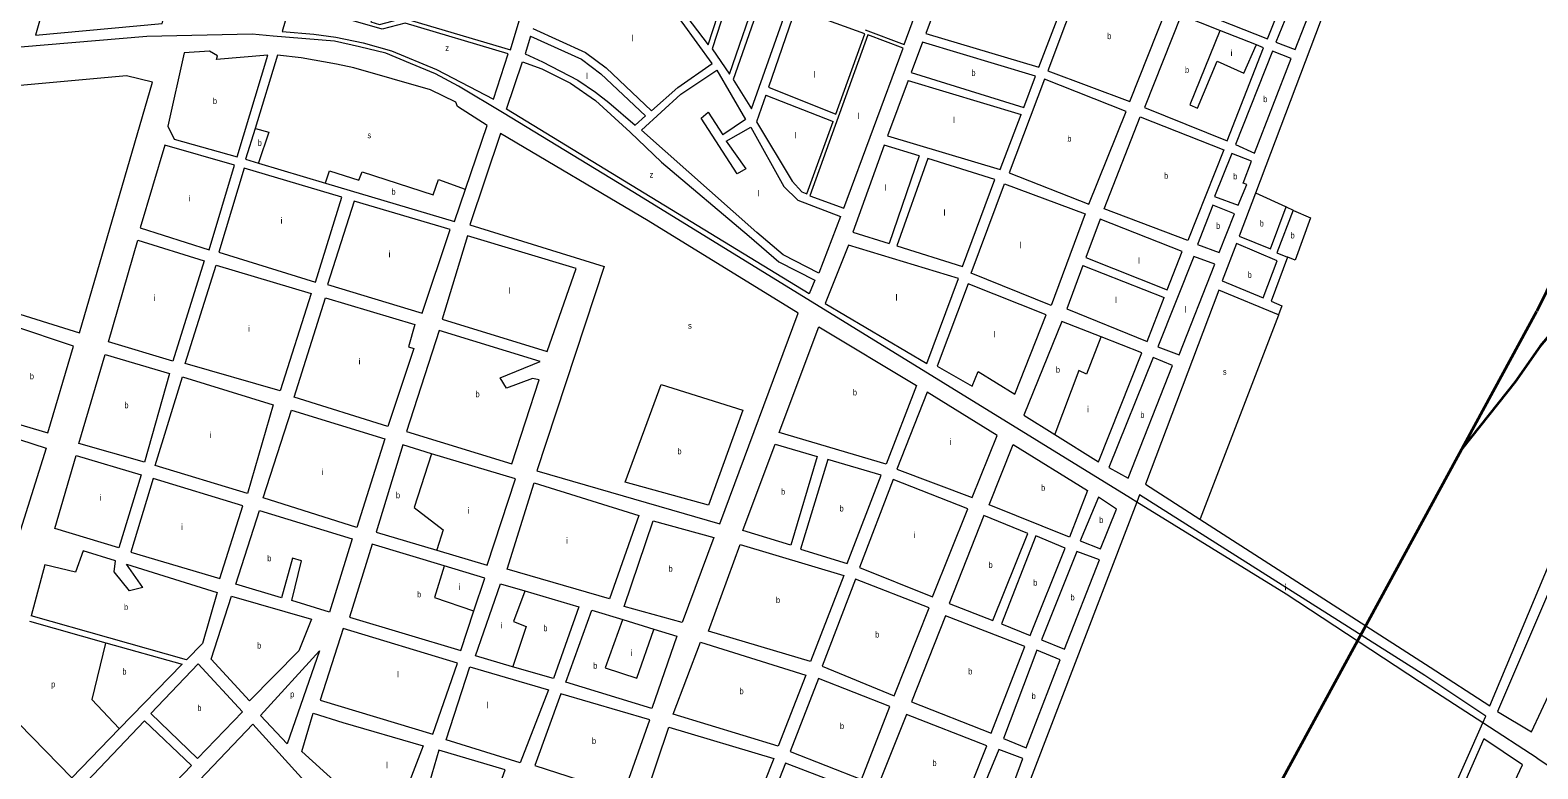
# Model space of a CAD drawing. Extents: x 639657 to 671642, y 222838 to 252123.
# Drawn here: x 651529 to 653997, y 243103 to 244312 of the extents above; entities that cross this region are included whole.
import ezdxf

# ---------------------------------------------------------------- set-up
doc = ezdxf.new("R2010")
doc.units = 0
doc.header["$LTSCALE"] = 4
for name, color, linetype, lineweight in [('1', 7, 'Continuous', 13), ('15', 7, 'Continuous', 13), ('21', 7, 'Continuous', 13), ('57', 7, 'Continuous', 35)]:
    doc.layers.add(name, color=color, linetype=linetype, lineweight=lineweight)
doc.layers.add('7', color=7, linetype='Continuous')

msp = doc.modelspace()

# ---------------------------------------------------------------- linework, layer by layer
at = {"layer": '1'}
for p, q in [((652847.55, 244174.598), (652895.26, 244305.93)), ((652966.229, 244229.434), (653150.884, 244173.848)), ((652971.256, 244242.839), (653155.266, 244185.387)), ((653155.266, 244185.387), (653174.7, 244236.56)), ((652732.976, 244205.804), (652843.205, 244162.639)), ((652737.414, 244218.684), (652847.55, 244174.598)), ((652984.35, 244106.11), (652935.147, 243962.741)), ((652998.344, 244101.735), (652947.366, 243958.898)), ((652947.366, 243958.898), (653055.24, 243924.97)), ((653503.261, 243962.883), (653480.097, 243901.638)), ((653257.033, 243940.083), (653390.178, 243887.073)), ((653390.178, 243887.073), (653414.66, 243949.74)), ((653252.115, 243926.881), (653385.153, 243874.213)), ((652273.24, 243415.15), (652206.944, 243435.08)), ((651835.59, 243391.76), (651811.171, 243308.145)), ((651785.221, 243281.438), (651530.954, 243353.507)), ((651785.221, 243281.438), (651811.171, 243308.145)), ((652385.53, 243250.52), (652318.881, 243270.003)), ((651992.72, 243194.12), (652040.91, 243178.91)), ((652040.91, 243178.91), (652172.47, 243140.81))]:
    msp.add_line(p, q, dxfattribs=at)
for points in [[(654044.741, 244968.604), (654000, 244816.51), (653922.03, 244542.9), (654173.21, 244309.37), (654159.55, 244291.75), (653914.75, 244520.06), (653825.86, 244604.7), (653759.94, 244672.03), (653680.55, 244552.99), (653714.21, 244520.63), (653534.457, 244045.365), (653507.729, 243974.696)], [(652546.111, 244180.237), (652589.04, 244218.32), (652645.61, 244257.72), (652596.37, 244324.91), (652575.59, 244351.36), (652555.1, 244373.33), (652523.51, 244402.61), (652471.86, 244439.23), (652441.13, 244456.31), (652404.85, 244470.96)], [(653106.342, 244442.85), (653051.63, 244459.05), (652995.01, 244306.56), (653179.96, 244251.36), (653238.09, 244403.84)], [(653455.724, 244336.684), (653554.06, 244297.67), (653602.11, 244418.62)], [(652895.73, 244312.61), (652959.64, 244288.73), (652985.752, 244359.373)], [(652895.26, 244305.93), (652781.59, 244346.9), (652737.414, 244218.684)], [(653476.177, 244311.534), (653412.64, 244336.67), (653352.66, 244185.59), (653488.1, 244130.84), (653547.52, 244283.31)], [(652348.247, 244302.41), (652339.31, 244273.27), (652367.77, 244260.36), (652425.75, 244230.37), (652454.43, 244210.4), (652476.46, 244193.48), (652519.15, 244156.32), (652536.413, 244171.634)], [(652348.247, 244302.41), (652431.41, 244264.327), (652463.39, 244240.324), (652536.413, 244171.634)], [(652352.066, 244314.862), (652438.049, 244275.487), (652471.714, 244250.22), (652546.111, 244180.237)], [(653547.52, 244283.31), (653535.976, 244287.877), (653476.177, 244311.534)], [(653174.7, 244236.56), (652989.76, 244292.19), (652971.256, 244242.839)], [(651972.62, 244266.5), (651934.18, 244271.27), (651897.452, 244151.317)], [(652241.631, 244051.54), (652277.16, 244155.78), (652228.57, 244187.18), (652225.82, 244194.08), (652184.68, 244214.35), (652058.94, 244250.45), (652030.6, 244256.23), (651972.62, 244266.5)], [(651486.33, 243855.368), (651609.84, 243816.43), (651729.47, 244226.84), (651686.98, 244237.23), (651464.34, 244217.12)], [(652668.3, 244130.19), (652708.43, 244153.35), (652762.69, 244056.33), (652785.62, 244033.67), (652855.39, 244006.84), (652819.9, 243914.31), (652761.53, 243944.46), (652718.5, 243980.67), (652529.61, 244148.21), (652594.1, 244207.45), (652653.16, 244246.76)], [(652653.16, 244246.76), (652699.94, 244165.68), (652662.822, 244140.931)], [(652966.229, 244229.434), (652932.26, 244138.84), (653116.79, 244084.07), (653150.884, 244173.848)], [(652732.976, 244205.804), (652717.88, 244161.99), (652776.18, 244064.66), (652791.97, 244047.32), (652800.12, 244044.04), (652843.205, 244162.639)], [(652668.3, 244130.19), (652700.357, 244085.285), (652686.33, 244076.863), (652627.416, 244168.104), (652638.638, 244177.93), (652662.822, 244140.931)], [(651897.452, 244151.317), (651881.95, 244100.69), (651902.93, 244094.453), (652012.694, 244061.822)], [(652984.35, 244106.11), (652927.01, 244124.04), (652875.82, 243981.4), (652935.147, 243962.741)], [(653055.24, 243924.97), (653108.05, 244067.43), (652998.344, 244101.735)], [(652012.694, 244061.822), (652223.75, 243999.08), (652241.631, 244051.54)], [(653507.729, 243974.696), (653558.819, 243954.04), (653584.768, 244022.821), (653595.99, 244017.207)], [(653595.99, 244017.207), (653569.339, 243947.723), (653586.873, 243940.705)], [(653414.66, 243949.74), (653280.35, 244002.68), (653257.033, 243940.083)], [(653480.097, 243901.638), (653546.895, 243874.029), (653570.04, 243934.388), (653503.261, 243962.883)], [(653586.873, 243940.705), (653560.221, 243868.414), (653577.755, 243860.693), (653572.144, 243845.954), (653474.287, 243886.276)], [(653252.115, 243926.881), (653225.57, 243855.62), (653357, 243802.15), (653385.153, 243874.213)], [(653820.23, 243269.52), (653917.83, 243206.13), (654124.84, 243699.92), (654092.02, 243729.94), (654101.08, 243745.58), (654133.64, 243719.51), (654214.14, 243926.75)], [(653474.287, 243886.276), (653354.33, 243569.11), (653443.532, 243511.75), (653820.23, 243269.52)], [(653217.46, 243835.27), (653155.46, 243681.69), (653206.101, 243650.075)], [(653206.101, 243650.075), (653277.47, 243605.52), (653348.48, 243783.73), (653281.688, 243810.004), (653217.46, 243835.27)], [(652186.328, 243618.781), (652139.04, 243633.02), (652095.37, 243490.05), (652194.58, 243460.669), (652277.27, 243436.18)], [(652277.27, 243436.18), (652323.72, 243577.41), (652186.328, 243618.781)], [(653340.285, 243539.673), (653112.27, 242945.4), (653057.679, 242804.663), (652966.914, 242570.669)], [(653811.32, 243255.6), (653344.7, 243551.18), (653340.285, 243539.673)], [(652206.944, 243435.08), (652088.99, 243470.54), (652051.96, 243351.15), (652234.28, 243296.63), (652255.59, 243361.456), (652273.24, 243415.15)], [(651713.55, 243399.574), (651692.137, 243394.281), (651666.63, 243425.55), (651668.92, 243443.15), (651616.22, 243459.9), (651603.48, 243424.76), (651553.33, 243436.76), (651530.954, 243353.507)], [(651713.55, 243399.574), (651687.13, 243438.06), (651835.59, 243391.76)], [(652318.881, 243270.003), (652257.83, 243287.85), (652299.15, 243405.7), (652338.768, 243394.093)], [(652338.768, 243394.093), (652427.28, 243368.16), (652385.53, 243250.52)], [(651528.496, 243344.363), (651652.945, 243309.314), (651778.067, 243274.075)], [(652546.64, 243201.76), (652405.89, 243244.77), (652448.71, 243362.83), (652499.02, 243347.326), (652550.033, 243331.605)], [(652550.033, 243331.605), (652587.53, 243320.05), (652546.64, 243201.76)], [(651489.36, 243198.75), (651597.57, 243088.31), (651675.215, 243168.221), (651778.067, 243274.075)], [(653906.583, 243178.026), (653911.48, 243189.07), (653811.32, 243255.6)], [(652032.27, 243078.533), (651974.17, 243131.3), (651992.72, 243194.12)], [(653471.26, 242335.38), (653473.26, 242334.727), (653527.35, 242317.08), (653626.26, 242545.9), (653906.583, 243178.026)], [(652172.47, 243140.81), (652133, 243038.51), (652032.16, 243078.2), (652032.27, 243078.533)]]:
    msp.add_lwpolyline(points, dxfattribs=at)
for points in [[(652726.36, 244556.47), (652681.95, 244569.67), (652604.17, 244333.89), (652638.7, 244288.08)], [(652279.3, 244505.9), (652198.26, 244530.1), (652170.65, 244445.79), (652166.08, 244438.08), (652157.25, 244434.7), (652122.4, 244429.99), (652118.08, 244427.65), (652115.26, 244422.94), (652086.71, 244325.52), (652101.08, 244321.33), (652140.41, 244331.78), (652315.14, 244279.92), (652374.2, 244477.54), (652292.7, 244501.89), (652261.29, 244388.34), (652247.16, 244392.86)], [(652830.64, 244525.89), (652787.08, 244538.43), (652679.83, 244231.04), (652709.82, 244183.07)], [(651538.21, 244303.8), (651745.12, 244322.85), (651782.57, 244468.37), (651619.07, 244516.34), (651608.74, 244514.26), (651591.43, 244495.23), (651592.51, 244496.09)], [(653389.06, 244346.29), (653252.46, 244399.66), (653194.75, 244245.67), (653328.77, 244195.07)], [(653646.71, 244401.98), (653616.69, 244412.93), (653568, 244292.42), (653599.52, 244280.17)], [(652722.04, 244381.27), (652681.71, 244394.22), (652645.11, 244281.37), (652673.66, 244239.9)], [(652105.1, 244313.41), (651955.56, 244356.71), (651941.94, 244309.93), (651993.29, 244305.71), (652029.59, 244300.53), (652074.46, 244291.41), (652120.8, 244278.42), (652194.13, 244247.83), (652287.36, 244199.33), (652311.46, 244273.27), (652143, 244323.73)], [(652957.67, 244282.73), (652900.2, 244304.4), (652805.26, 244040.78), (652860.8, 244020.42)], [(651822.65, 244277.61), (651781.36, 244275.09), (651754.6, 244154.65), (651765.22, 244133.72), (651868, 244104.66), (651918.48, 244271.38), (651834.39, 244264.2), (651835.72, 244269.78)], [(653592.98, 244265.81), (653562.32, 244277.62), (653501.82, 244124.72), (653532.9, 244110.76)], [(652813.57, 243902.77), (652804.32, 243880.56), (652308.94, 244182.56), (652335.03, 244260.31), (652366.48, 244248.85), (652413.63, 244225.31), (652454.29, 244196.87), (652511.15, 244144.86), (652562.64, 244096.11), (652706.03, 243974.92), (652754.59, 243932.83)], [(653322.67, 244179.03), (653189.08, 244231.95), (653131.16, 244078.6), (653261.74, 244026.99)], [(653482.42, 244116.04), (653423.54, 243967.52), (653286.9, 244019.79), (653345.83, 244170.06)], [(652786.12, 243849), (652540.81, 243999.76), (652299.23, 244142.63), (652248.82, 243993.14), (652468.88, 243925.22), (652358.62, 243590.89), (652657.73, 243504.07)], [(651709.13, 243988.21), (651822.42, 243952.28), (651863.67, 244090.95), (651749.97, 244123.73)], [(653527.87, 244097.67), (653495.92, 244109.93), (653467.643, 244039.665), (653506.36, 244025.79), (653520.11, 244059.67), (653514.54, 244061.64)], [(651996.42, 243899.74), (652039.33, 244038.88), (651879.33, 244086.12), (651838.11, 243948.68)], [(653069.26, 243914.44), (653123.86, 244060.49), (653255.87, 244011.46), (653200.06, 243861.41)], [(652170.62, 243848.73), (652216.75, 243985.95), (652059.56, 244032.13), (652015.93, 243895.51)], [(653475.19, 243948.1), (653500.31, 244011.42), (653464.59, 244025.34), (653439.45, 243961.15)], [(651763.02, 243770.3), (651657.4, 243802.08), (651705.76, 243968.44), (651813.94, 243934.71)], [(652375.64, 243785.86), (652422.9, 243921.93), (652244.86, 243975.34), (652203.39, 243838.8)], [(652996.57, 243766.54), (653048.36, 243905.37), (652868.61, 243960.08), (652830.48, 243864.77)], [(653467.76, 243928.91), (653433.71, 243941.64), (653374.55, 243793.63), (653409.66, 243780.45)], [(651938.52, 243721.86), (651782.96, 243766.28), (651833.86, 243927.46), (651988.98, 243880.95)], [(653064.4, 243896.86), (653013.71, 243762.11), (653071, 243729.21), (653080.86, 243753.41), (653140.48, 243716.19), (653191.99, 243846.21)], [(652114.37, 243663.09), (651961.2, 243711.15), (652012.54, 243874.04), (652158.66, 243830.34), (652148.7, 243793.68), (652157.05, 243790.82)], [(651600.43, 243794.8), (651499.12, 243828.48), (651456.07, 243682.7), (651558.49, 243652.67)], [(652317.47, 243601.96), (652362.03, 243739.58), (652351.16, 243741.84), (652308.8, 243726.01), (652298.62, 243742.85), (652363.68, 243769.78), (652198.52, 243820.57), (652145.23, 243654.89)], [(652754.92, 243653.71), (652819.87, 243826.39), (652979.96, 243730.36), (652929.96, 243601.83)], [(651716.6, 243605), (651608.82, 243635.51), (651652.08, 243781.28), (651757.27, 243749.94)], [(653366.89, 243776.07), (653294.36, 243596.14), (653326.01, 243578.7), (653398.78, 243762.92)], [(651884.77, 243553.39), (651733.73, 243599.28), (651778.49, 243744.61), (651927.17, 243698.74)], [(652997.27, 243719.69), (652947.51, 243593.31), (653070.83, 243546.78), (653111.59, 243648.74)], [(651555.5, 243627.98), (651437.83, 243254.38), (651258.368, 243433.965), (651290.631, 243532.224), (651336.92, 243692.247), (651429.95, 243666.15), (651389.25, 243517.35), (651407.88, 243510.75), (651445.82, 243663.23)], [(652063.65, 243497.82), (651910.7, 243546.73), (651956.73, 243689.91), (652109.48, 243643.14)], [(653930.67, 243196.71), (653986.4, 243163.43), (654207.49, 243637.25), (654141.44, 243689.37)], [(651710.85, 243584.42), (651674.24, 243464.59), (651569.69, 243496.15), (651604.58, 243615.56)], [(652695.65, 243492.81), (652748.32, 243634.43), (652817.31, 243613.89), (652773.84, 243468.77)], [(653259.49, 243558.39), (653230.1, 243482.34), (653098.66, 243534.95), (653137.89, 243633.91)], [(652921.87, 243583.63), (652834.46, 243609.46), (652790.12, 243462.62), (652866.38, 243438.81)], [(651694.16, 243457.56), (651839.85, 243414.5), (651877.53, 243533.46), (651730.77, 243578.24)], [(652477.2, 243381.09), (652309.65, 243429.9), (652353.95, 243570.94), (652525.54, 243517.79)], [(652941.36, 243576.6), (652886.73, 243432.2), (653006.18, 243384.41), (653063.81, 243528.35)], [(653277.44, 243547.5), (653247.66, 243476.18), (653280.84, 243463.03), (653306.92, 243528.14)], [(651940.75, 243382.98), (651865.76, 243405.06), (651904.74, 243525.94), (652056.2, 243479.61), (652018.95, 243359.36), (651957.46, 243378.33), (651973.23, 243443.53), (651958.45, 243447.94)], [(653089.72, 243517.83), (653033.37, 243373.45), (653104.66, 243345.6), (653161.85, 243488.04)], [(652596.09, 243342.54), (652501.59, 243368.43), (652548.66, 243508.59), (652648.1, 243481.37)], [(652639.57, 243328.23), (652691.38, 243469.85), (652860.64, 243419.3), (652806.26, 243278.77)], [(653174.92, 243484.28), (653118.58, 243340.33), (653165.67, 243321.26), (653223.3, 243464.34)], [(653242.37, 243458.61), (653184.08, 243313.81), (653221.97, 243298.69), (653279.41, 243444.78)], [(652879.7, 243413.13), (652825.52, 243271.1), (652943.47, 243222.46), (653000.24, 243366.41)], [(651858.73, 243385.56), (651989.65, 243347.78), (651968.83, 243295.94), (651888.07, 243214.07), (651825.48, 243282.68)], [(653027.2, 243353.52), (652971.73, 243212.36), (653102.11, 243161.25), (653157.15, 243303.28)], [(652004.05, 243215.08), (652188.39, 243159.87), (652228.53, 243275.83), (652041.5, 243332.54)], [(651906.35, 243190.29), (652002.77, 243296.32), (651950.01, 243143.96)], [(652581.36, 243192.24), (652626.54, 243310.28), (652798.56, 243256.49), (652753.6, 243139.95)], [(653176.65, 243297.11), (653122.02, 243152.72), (653159.05, 243137.17), (653214.97, 243281.55)], [(651876.56, 243196.44), (651804.4, 243275.02), (651726.63, 243193.57), (651803.13, 243119.89)], [(652331.17, 243112.57), (652209.92, 243150.28), (652248.89, 243270.09), (652377.65, 243232.11)], [(652819.35, 243250.74), (652773.08, 243131.42), (652889.97, 243085.37), (652936.02, 243204.9)], [(652355.19, 243108.3), (652500.21, 243061.6), (652543.27, 243183.3), (652398.01, 243225.93)], [(652963.63, 243192.01), (652916.73, 243074.62), (653048.18, 243022.87), (653095.08, 243140.47)], [(651793.16, 243108.58), (651716.22, 243181.4), (651611.59, 243071.37), (651688.75, 242999.4)], [(652094.93, 242953.78), (651893.57, 243175.88), (651707.71, 242980.55), (651929.61, 242775.48)], [(652534.71, 243052.51), (652574.74, 243171.02), (652746.35, 243119.6), (652700.11, 243003.28)], [(653971.45, 243109.71), (653908.15, 243152.13), (653835.52, 242986.45), (653896.62, 242949.92)], [(652198.19, 243133.61), (652167.71, 243028.56), (652269.03, 242996.6), (652306.66, 243101.4)], [(653114.57, 243134.3), (653064.87, 243015.22), (653109.19, 242998.75), (653153.75, 243119.59)], [(652765.41, 243111.92), (652719.37, 242994.75), (652836.92, 242950.41), (652881.88, 243067.38)]]:
    msp.add_lwpolyline(points, close=True, dxfattribs=at)
at = {"layer": '15'}
for p, q in [((651892.66, 244305.22), (651720.54, 244301.43)), ((651927, 244302.25), (651892.66, 244305.22)), ((652027.45, 244293.85), (651927, 244302.25)), ((652068.19, 244284.99), (652027.45, 244293.85)), ((652111.28, 244274.17), (652068.19, 244284.99)), ((652151.51, 244257.57), (652111.28, 244274.17)), ((652192.59, 244240.31), (652151.51, 244257.57)), ((652230.41, 244220.3), (652192.59, 244240.31)), ((652305.19, 244175.78), (652230.41, 244220.3)), ((652515.44, 244047.31), (652305.19, 244175.78)), ((652716.73, 243923.38), (652515.44, 244047.31)), ((653329.83, 243545.97), (652716.73, 243923.38)), ((653995.35, 243120.41), (654234.735, 242959.576))]:
    msp.add_line(p, q, dxfattribs=at)
for points in [[(651720.54, 244301.43), (651474.186, 244280.936), (651421.71, 244276.57)], [(653995.35, 243120.41), (653906.583, 243178.026), (653803.09, 243245.2), (653584.78, 243389.03), (653340.285, 243539.673), (653329.83, 243545.97)]]:
    msp.add_lwpolyline(points, dxfattribs=at)
at = {"layer": '21'}
for points in [[(653476.177, 244311.534), (653475.975, 244311.034), (653426.964, 244189.861), (653439.588, 244184.246), (653471.851, 244261.45), (653515.335, 244241.798), (653535.752, 244287.377), (653535.976, 244287.877)], [(651897.452, 244151.317), (651897.952, 244151.174), (651919.748, 244144.942), (651903.097, 244094.953), (651902.93, 244094.453)], [(652012.694, 244061.822), (652012.861, 244062.322), (652019.341, 244081.775), (652067.033, 244066.335), (652072.644, 244080.372), (652189.069, 244042.472), (652197.486, 244067.738), (652241.131, 244051.723), (652241.631, 244051.54)], [(653584.768, 244022.821), (653584.268, 244023.045), (653534.957, 244045.141), (653534.457, 244045.365)], [(653595.99, 244017.207), (653596.49, 244016.987), (653624.746, 244004.573), (653599.497, 243935.792), (653587.373, 243940.51), (653586.873, 243940.705)], [(653572.144, 243845.954), (653571.952, 243845.454), (653443.724, 243512.25), (653443.532, 243511.75)], [(653281.688, 243810.004), (653281.493, 243809.504), (653257.936, 243749.098), (653245.312, 243754.713), (653206.288, 243650.575), (653206.101, 243650.075)], [(652186.328, 243618.781), (652186.164, 243618.281), (652157.508, 243530.821), (652205.201, 243494.325), (652194.738, 243461.169), (652194.58, 243460.669)], [(652206.944, 243435.08), (652206.791, 243434.58), (652191.173, 243383.432), (652255.09, 243361.627), (652255.59, 243361.456)], [(652338.768, 243394.093), (652338.582, 243393.593), (652320.223, 243344.128), (652341.264, 243335.706), (652319.051, 243270.503), (652318.881, 243270.003)], [(652499.02, 243347.326), (652498.838, 243346.826), (652470.314, 243268.328), (652522.214, 243251.483), (652549.859, 243331.106), (652550.033, 243331.605)], [(651652.945, 243309.314), (651652.822, 243308.814), (651630.088, 243216.39), (651674.747, 243168.721), (651675.215, 243168.221)]]:
    msp.add_lwpolyline(points, dxfattribs=at)
msp.add_lwpolyline([(652503.277, 243572.23), (652562.191, 243732.253), (652695.449, 243690.141), (652639.341, 243534.33)], close=True, dxfattribs=at)
at = {"layer": '57'}
for points in [[(655185.854, 248000), (655145.465, 247854.623), (655018.214, 247474.636), (654988.848, 247372.784), (654904.667, 247112.277), (654743.156, 246515.855), (654641.355, 246112.363), (654473.971, 245547.279), (654175.421, 244275.106), (654105.923, 244078.257), (653994.921, 243851.951)], [(654558.402, 243904.671), (654521.205, 243926.216), (654446.812, 243955.597), (654362.631, 243969.308), (654274.534, 243973.225), (654198.183, 243961.473), (654141.409, 243934.051), (654074.847, 243883.125), (654000.454, 243794.983), (653959.342, 243736.223), (653873.11, 243627.763)], [(653106.626, 242368.869), (653334.999, 242637.387), (653994.921, 243851.951)]]:
    msp.add_lwpolyline(points, dxfattribs=at)

# ---------------------------------------------------------------- texts
at = {"layer": '7'}
for s, p in [('l', (652513.413, 244293.898)), ('i', (653493.7, 244269.665)), ('l', (652439.069, 244232.135)), ('l', (652811.446, 244234.528)), ('l', (652883.685, 244166.449)), ('l', (653039.497, 244160.056)), ('l', (652779.885, 244134.865)), ('l', (652927.279, 244049.163)), ('i', (651789.029, 244031.671)), ('l', (652719.612, 244039.827)), ('i', (651939.119, 243995.175)), ('l', (653024.067, 244008.456)), ('l', (653148.908, 243955.115)), ('i', (652115.861, 243940.43)), ('l', (653342.483, 243929.848)), ('l', (652312.315, 243880.6)), ('i', (651731.518, 243868.841)), ('l', (652945.515, 243869.489)), ('l', (653304.61, 243865.278)), ('l', (653418.229, 243849.837)), ('i', (651885.816, 243818.308)), ('l', (653105.424, 243809.13)), ('i', (652066.766, 243764.967)), ('i', (653258.746, 243686.576)), ('i', (651822.694, 243644.248)), ('i', (653034.311, 243633.235)), ('i', (652006.449, 243583.889)), ('i', (651643.147, 243541.778)), ('i', (652244.911, 243520.722)), ('i', (651776.405, 243494.052)), ('i', (652974.829, 243480.505)), ('i', (652406.223, 243471.592)), ('i', (652230.884, 243395.792)), ('i', (653582.069, 243395.261)), ('i', (652299.617, 243332.625)), ('i', (652511.427, 243287.706)), ('l', (652129.888, 243252.614)), ('l', (652275.77, 243202.08)), ('l', (652111.653, 243103.821))]:
    msp.add_text(s, height=10, dxfattribs=at).set_placement(p)
for s, width, p in [('b', 0.75, (653291.839, 244297.365)), ('z', 0.8, (652208.681, 244278.02)), ('b', 0.75, (653419.136, 244242.178)), ('b', 0.75, (653069.659, 244237.205)), ('b', 0.75, (653547.268, 244194.19)), ('b', 0.75, (651828.445, 244191.135)), ('b', 0.75, (651901.776, 244122.541)), ('s', 0.8, (652081.323, 244135.175)), ('b', 0.75, (653226.591, 244129.47)), ('b', 0.75, (653384.902, 244068.79)), ('z', 0.8, (652542.94, 244070.435)), ('b', 0.75, (653498.054, 244067.86)), ('b', 0.75, (652120.599, 244042.53)), ('b', 0.75, (653469.988, 243986.72)), ('b', 0.75, (653541.371, 243990.738)), ('b', 0.75, (653591.869, 243971.086)), ('b', 0.75, (653521.733, 243906.516)), ('s', 0.8, (652605.928, 243823.35)), ('b', 0.75, (653207.888, 243751.277)), ('b', 0.75, (651528.795, 243740.575)), ('s', 0.8, (653481.054, 243747.897)), ('b', 0.75, (652258.112, 243711.265)), ('b', 0.75, (652875.638, 243714.11)), ('b', 0.75, (651683.627, 243693.14)), ('b', 0.75, (653346.051, 243677.385)), ('b', 0.75, (652588.582, 243617.79)), ('b', 0.75, (652758.083, 243551.6)), ('b', 0.75, (653183.617, 243558.125)), ('b', 0.75, (652127.951, 243545.83)), ('b', 0.75, (652853.884, 243524.135)), ('b', 0.75, (653278.781, 243505.265)), ('b', 0.75, (651917.445, 243442.65)), ('b', 0.75, (653097.673, 243431.715)), ('b', 0.75, (652573.986, 243425.565)), ('b', 0.75, (653170.759, 243402.77)), ('b', 0.75, (652162.442, 243383.585)), ('b', 0.75, (653231.795, 243378.65)), ('b', 0.75, (651682.927, 243362.744)), ('b', 0.75, (652749.829, 243374.31)), ('b', 0.75, (652369.158, 243328.11)), ('b', 0.75, (652912.2, 243317.795)), ('b', 0.75, (651900.702, 243299.815)), ('b', 0.75, (651680.325, 243257.261)), ('b', 0.75, (652450.7, 243266.854)), ('b', 0.75, (653064.394, 243257.385)), ('p', 0.75, (651563.696, 243236.41)), ('p', 0.75, (651954.942, 243220.14)), ('b', 0.75, (652690.199, 243225.115)), ('b', 0.75, (653168.208, 243217.14)), ('b', 0.75, (651802.984, 243197.455)), ('b', 0.75, (652854.556, 243168.055)), ('b', 0.75, (652448.691, 243143.765)), ('b', 0.75, (653005.875, 243107.44))]:
    msp.add_text(s, height=10, dxfattribs=dict(at, width=width)).set_placement(p)

doc.saveas('drawing.dxf')
